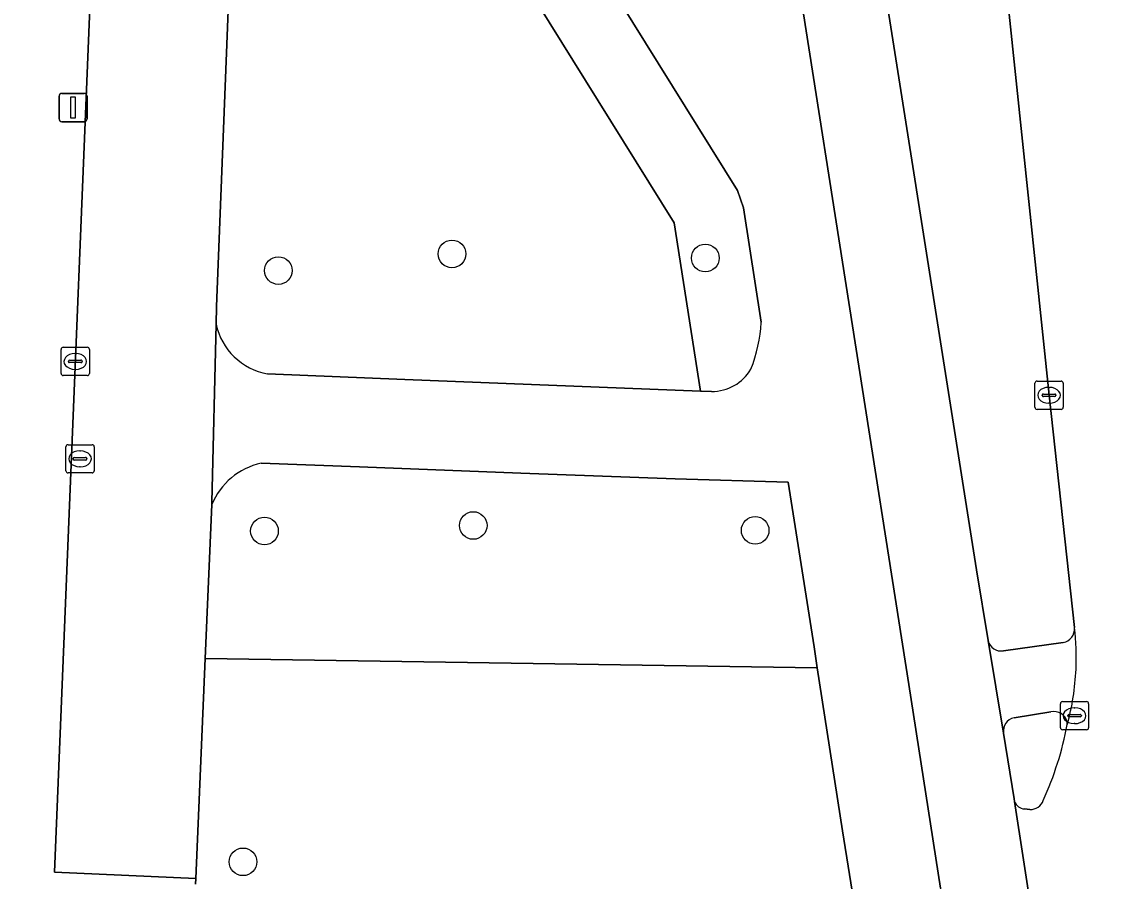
# Model space of a CAD drawing. Extents: x 160077 to 160948, y 386481 to 387498.
# Drawn here: x 160839.14 to 160877.32, y 386883.09 to 386913.54 of the extents above; entities that cross this region are included whole.
import ezdxf

# ---------------------------------------------------------------- set-up
doc = ezdxf.new("R2010")
doc.units = 0
for name, color, linetype in [('IMGEO_Berm_groen', 7, 'Continuous'), ('IMGEO_Boom', 7, 'Continuous'), ('IMGEO_Fietspad_gesloten', 7, 'Continuous'), ('IMGEO_Groenvoorziening', 7, 'Continuous'), ('IMGEO_Kolk', 7, 'Continuous'), ('IMGEO_Lichtmast', 7, 'Continuous'), ('IMGEO_Rijbaan_lokaal_gesloten', 7, 'Continuous'), ('IMGEO_Rijbaan_lokaal_open', 7, 'Continuous'), ('IMGEO_Rioolput', 7, 'Continuous'), ('IMGEO_Verkeerseiland_gesloten', 7, 'Continuous'), ('IMGEO_Voetpad_open', 7, 'Continuous')]:
    doc.layers.add(name, color=color, linetype=linetype)

msp = doc.modelspace()

# ---------------------------------------------------------------- linework, layer by layer
at = {"layer": 'IMGEO_Berm_groen'}
for points in [[(160876.403, 386892.082), (160875.504, 386900.308), (160873.619, 386918.307), (160871.552, 386938.155), (160870.506, 386948.376)], [(160868.668, 386921.202), (160872.932, 386894.13), (160873.343, 386891.623)], [(160873.89, 386891.258), (160876.002, 386891.548)]]:
    msp.add_lwpolyline(points, dxfattribs=at)
for centre, radius, start, end in [((160875.901, 386892.041), 0.504, 281.5599, 4.6316), ((160873.813, 386891.735), 0.483, 193.3935, 279.178)]:
    msp.add_arc(centre, radius, start, end, dxfattribs=at)
at = {"layer": 'IMGEO_Boom'}
for centre in [(160854.374, 386905.312), (160863.337, 386905.167), (160848.23, 386904.723), (160855.125, 386895.696), (160847.738, 386895.5), (160865.103, 386895.523), (160846.978, 386883.787)]:
    msp.add_circle(centre, 0.489, dxfattribs=at)
at = {"layer": 'IMGEO_Fietspad_gesloten'}
msp.add_lwpolyline([(160865.534, 386921.95), (160866.551, 386915.472), (160870.544, 386890.065), (160871.663, 386882.85), (160872.077, 386880.116), (160873.361, 386871.77), (160873.441, 386871.522), (160873.613, 386870.52), (160874.313, 386865.894), (160874.337, 386865.738), (160877.321, 386866.217), (160877.152, 386867.333), (160874.286, 386885.926), (160874.267, 386886.018), (160873.893, 386888.347), (160873.343, 386891.623), (160872.932, 386894.13), (160868.668, 386921.202)], dxfattribs=at)
at = {"layer": 'IMGEO_Groenvoorziening'}
for points in [[(160848.196, 386933.712), (160847.237, 386933.711), (160847.19, 386932.536), (160847.118, 386930.712), (160862.238, 386906.415), (160863.167, 386900.457), (160863.561, 386900.442)], [(160865.318, 386902.89), (160864.686, 386906.943), (160864.475, 386907.553), (160848.196, 386933.712)], [(160847.118, 386930.712), (160846.037, 386903.446), (160846.023, 386902.83)], [(160847.848, 386901.063), (160852.71, 386900.864), (160863.167, 386900.457), (160862.238, 386906.415), (160847.118, 386930.712)], [(160866.267, 386897.23), (160862.274, 386897.345), (160856.81, 386897.553), (160851.098, 386897.77), (160847.62, 386897.902)], [(160845.873, 386896.434), (160845.642, 386890.988), (160867.302, 386890.655), (160867.187, 386891.402), (160866.267, 386897.23)], [(160868.194, 386884.88), (160867.302, 386890.655), (160845.642, 386890.988), (160845.31, 386883.194), (160845.302, 386882.991)], [(160869.17, 386879.949), (160868.841, 386880.84), (160868.194, 386884.88)]]:
    msp.add_lwpolyline(points, dxfattribs=at)
for centre, radius, start, end in [((160848.253, 386903.307), 2.28, 192.0716, 259.7785), ((160859.884, 386903.218), 5.444, 338.6129, 356.5419), ((160863.568, 386902.049), 1.607, 269.737, 329.4776), ((160848.154, 386895.493), 2.468, 102.5007, 157.5798)]:
    msp.add_arc(centre, radius, start, end, dxfattribs=at)
at = {"layer": 'IMGEO_Kolk'}
for p, q in [((160840.542, 386901.079), (160840.542, 386901.931)), ((160840.617, 386902.005), (160841.469, 386902.005)), ((160841.543, 386901.931), (160841.543, 386901.079)), ((160840.801, 386901.499), (160840.801, 386901.511)), ((160841.239, 386901.462), (160840.841, 386901.462)), ((160840.844, 386901.548), (160841.242, 386901.548)), ((160841.03, 386901.785), (160841.055, 386901.785)), ((160841.285, 386901.511), (160841.285, 386901.499)), ((160841.053, 386901.225), (160841.028, 386901.225)), ((160841.469, 386901.005), (160840.617, 386901.005)), ((160875.003, 386899.882), (160875.003, 386900.734)), ((160875.078, 386900.808), (160875.93, 386900.808)), ((160876.004, 386900.734), (160876.004, 386899.882)), ((160875.262, 386900.302), (160875.262, 386900.314)), ((160875.7, 386900.265), (160875.302, 386900.265)), ((160875.305, 386900.351), (160875.703, 386900.351)), ((160875.491, 386900.588), (160875.516, 386900.588)), ((160875.746, 386900.314), (160875.746, 386900.302)), ((160875.514, 386900.028), (160875.489, 386900.028)), ((160875.93, 386899.808), (160875.078, 386899.808)), ((160875.903, 386888.535), (160875.903, 386889.387)), ((160875.978, 386889.461), (160876.83, 386889.461)), ((160876.391, 386889.241), (160876.416, 386889.241)), ((160876.904, 386889.387), (160876.904, 386888.535)), ((160876.162, 386888.955), (160876.162, 386888.967)), ((160876.6, 386888.918), (160876.202, 386888.918)), ((160876.205, 386889.004), (160876.603, 386889.004)), ((160876.646, 386888.967), (160876.646, 386888.955)), ((160876.83, 386888.461), (160875.978, 386888.461)), ((160876.414, 386888.681), (160876.389, 386888.681))]:
    msp.add_line(p, q, dxfattribs=at)
for points in [[(160840.542, 386901.079), (160840.542, 386901.931)], [(160840.617, 386902.005), (160841.469, 386902.005)], [(160841.543, 386901.931), (160841.543, 386901.079)], [(160841.469, 386901.005), (160840.617, 386901.005)], [(160875.003, 386899.882), (160875.003, 386900.734)], [(160875.078, 386900.808), (160875.93, 386900.808)], [(160876.004, 386900.734), (160876.004, 386899.882)], [(160875.93, 386899.808), (160875.078, 386899.808)], [(160875.903, 386888.535), (160875.903, 386889.387)], [(160875.978, 386889.461), (160876.83, 386889.461)], [(160876.904, 386889.387), (160876.904, 386888.535)], [(160876.83, 386888.461), (160875.978, 386888.461)]]:
    msp.add_lwpolyline(points, dxfattribs=at)
for centre, radius, start, end in [((160840.619, 386901.929), 0.0765, 91.552, 178.448), ((160840.619, 386901.929), 0.0765, 91.552, 178.448), ((160841.467, 386901.929), 0.0765, 1.552, 88.448), ((160841.467, 386901.929), 0.0765, 1.552, 88.448), ((160840.841, 386901.508), 0.0403, 85.8775, 175.7526), ((160840.838, 386901.498), 0.0366, 178.938, 274.7102), ((160841.242, 386901.505), 0.043, 264.8664, 352.4533), ((160841.246, 386901.51), 0.0386, 1.7309, 96.639), ((160840.619, 386901.081), 0.0765, 181.552, 268.448), ((160840.619, 386901.081), 0.0765, 181.552, 268.448), ((160841.467, 386901.081), 0.0765, 271.552, 358.448), ((160841.467, 386901.081), 0.0765, 271.552, 358.448), ((160875.08, 386900.732), 0.0765, 91.552, 178.448), ((160875.08, 386900.732), 0.0765, 91.552, 178.448), ((160875.928, 386900.732), 0.0765, 1.552, 88.448), ((160875.928, 386900.732), 0.0765, 1.552, 88.448), ((160875.302, 386900.311), 0.0403, 85.8775, 175.7526), ((160875.299, 386900.301), 0.0366, 178.938, 274.7102), ((160875.703, 386900.308), 0.043, 264.8664, 352.4533), ((160875.707, 386900.313), 0.0386, 1.7309, 96.639), ((160875.08, 386899.884), 0.0765, 181.552, 268.448), ((160875.08, 386899.884), 0.0765, 181.552, 268.448), ((160875.928, 386899.884), 0.0765, 271.552, 358.448), ((160875.928, 386899.884), 0.0765, 271.552, 358.448), ((160875.98, 386889.385), 0.0765, 91.552, 178.448), ((160875.98, 386889.385), 0.0765, 91.552, 178.448), ((160876.828, 386889.385), 0.0765, 1.552, 88.448), ((160876.828, 386889.385), 0.0765, 1.552, 88.448), ((160876.202, 386888.964), 0.0403, 85.8775, 175.7526), ((160876.199, 386888.954), 0.0366, 178.938, 274.7102), ((160876.603, 386888.961), 0.043, 264.8664, 352.4533), ((160876.607, 386888.966), 0.0386, 1.7309, 96.639), ((160875.98, 386888.537), 0.0765, 181.552, 268.448), ((160875.98, 386888.537), 0.0765, 181.552, 268.448), ((160876.828, 386888.537), 0.0765, 271.552, 358.448), ((160876.828, 386888.537), 0.0765, 271.552, 358.448)]:
    msp.add_arc(centre, radius, start, end, dxfattribs=at)
for centre, major_axis, ratio, start_param, end_param in [((160841.029, 386901.505), (-0.387, 0.002), 0.722429, 4.712389, 7.853982), ((160841.054, 386901.505), (-0.39, 0.002), 0.717154, 1.570796, 4.712389), ((160875.49, 386900.308), (-0.387, 0.002), 0.722429, 4.712389, 7.853982), ((160875.515, 386900.308), (-0.39, 0.002), 0.717154, 1.570796, 4.712389), ((160876.39, 386888.961), (-0.387, 0.002), 0.722429, 4.712389, 7.853982), ((160876.415, 386888.961), (-0.39, 0.002), 0.717154, 1.570796, 4.712389)]:
    msp.add_ellipse(centre, major_axis=major_axis, ratio=ratio, start_param=start_param, end_param=end_param, dxfattribs=at)
at = {"layer": 'IMGEO_Lichtmast'}
for p, q in [((160840.568, 386910.995), (160841.358, 386910.995)), ((160841.358, 386910.995), (160840.568, 386910.995)), ((160840.468, 386910.095), (160840.468, 386910.895)), ((160840.468, 386910.895), (160840.468, 386910.095)), ((160841.458, 386910.895), (160841.458, 386910.095)), ((160841.458, 386910.095), (160841.458, 386910.895)), ((160841.358, 386909.995), (160840.568, 386909.995)), ((160840.568, 386909.995), (160841.358, 386909.995))]:
    msp.add_line(p, q, dxfattribs=at)
msp.add_lwpolyline([(160840.888, 386910.87), (160841.038, 386910.87), (160841.038, 386910.12), (160840.888, 386910.12), (160840.888, 386910.87)], dxfattribs=at)
for centre, start, end in [((160840.568, 386910.895), 90, 180), ((160840.568, 386910.895), 90, 180), ((160841.358, 386910.895), 0, 90), ((160841.358, 386910.895), 360, 90), ((160840.568, 386910.095), 180, 270), ((160840.568, 386910.095), 180, 270), ((160841.358, 386910.095), 270, 0), ((160841.358, 386910.095), 270, 0)]:
    msp.add_arc(centre, 0.1, start, end, dxfattribs=at)
at = {"layer": 'IMGEO_Rijbaan_lokaal_gesloten'}
for points in [[(160841.78, 387131.053), (160843.086, 387122.722), (160843.685, 387118.823), (160843.908, 387117.2), (160844.419, 387114.082), (160845.352, 387108.157), (160845.972, 387104.074), (160845.987, 387103.977), (160850.246, 387076.971), (160853.596, 387055.675), (160856.762, 387035.598), (160870.506, 386948.376), (160871.552, 386938.155), (160873.619, 386918.307), (160875.504, 386900.308), (160876.403, 386892.082)], [(160874.286, 386885.926), (160877.152, 386867.333)], [(160874.828, 386885.641), (160874.634, 386885.661)]]:
    msp.add_lwpolyline(points, dxfattribs=at)
for centre, radius, start, end in [((160867.636, 386891.022), 8.831, 357.289, 6.8958), ((160867.576, 386891.001), 8.89, 344.6322, 357.4406), ((160864.739, 386890.793), 11.609, 335.4151, 349.3376), ((160874.654, 386886.048), 0.388, 198.379, 267.0429), ((160874.856, 386886.102), 0.462, 266.5606, 342.498)]:
    msp.add_arc(centre, radius, start, end, dxfattribs=at)
at = {"layer": 'IMGEO_Rijbaan_lokaal_open'}
msp.add_lwpolyline([(160842.021, 386925.282), (160840.302, 386883.421), (160845.31, 386883.194), (160845.642, 386890.988), (160845.873, 386896.434), (160845.877, 386896.524), (160846.023, 386902.83), (160846.037, 386903.446), (160847.118, 386930.712)], dxfattribs=at)
at = {"layer": 'IMGEO_Rioolput'}
for p, q in [((160840.71, 386897.631), (160840.71, 386898.483)), ((160840.785, 386898.557), (160841.637, 386898.557)), ((160841.711, 386898.483), (160841.711, 386897.631)), ((160840.969, 386898.051), (160840.969, 386898.063)), ((160841.407, 386898.014), (160841.009, 386898.014)), ((160841.012, 386898.1), (160841.41, 386898.1)), ((160841.198, 386898.337), (160841.223, 386898.337)), ((160841.453, 386898.063), (160841.453, 386898.051)), ((160841.221, 386897.777), (160841.196, 386897.777)), ((160841.637, 386897.557), (160840.785, 386897.557))]:
    msp.add_line(p, q, dxfattribs=at)
for points in [[(160840.71, 386897.631), (160840.71, 386898.483)], [(160840.785, 386898.557), (160841.637, 386898.557)], [(160841.711, 386898.483), (160841.711, 386897.631)], [(160841.637, 386897.557), (160840.785, 386897.557)]]:
    msp.add_lwpolyline(points, dxfattribs=at)
for centre, radius, start, end in [((160840.787, 386898.481), 0.0765, 91.552, 178.448), ((160840.787, 386898.481), 0.0765, 91.552, 178.448), ((160841.635, 386898.481), 0.0765, 1.552, 88.448), ((160841.635, 386898.481), 0.0765, 1.552, 88.448), ((160841.009, 386898.06), 0.0403, 85.8775, 175.7526), ((160841.006, 386898.05), 0.0366, 178.938, 274.7102), ((160841.41, 386898.057), 0.043, 264.8664, 352.4533), ((160841.414, 386898.062), 0.0386, 1.7309, 96.639), ((160840.787, 386897.633), 0.0765, 181.552, 268.448), ((160840.787, 386897.633), 0.0765, 181.552, 268.448), ((160841.635, 386897.633), 0.0765, 271.552, 358.448), ((160841.635, 386897.633), 0.0765, 271.552, 358.448)]:
    msp.add_arc(centre, radius, start, end, dxfattribs=at)
for centre, major_axis, ratio, start_param, end_param in [((160841.197, 386898.057), (-0.387, 0.002), 0.722429, 4.712389, 7.853982), ((160841.222, 386898.057), (-0.39, 0.002), 0.717154, 1.570796, 4.712389)]:
    msp.add_ellipse(centre, major_axis=major_axis, ratio=ratio, start_param=start_param, end_param=end_param, dxfattribs=at)
at = {"layer": 'IMGEO_Verkeerseiland_gesloten'}
for points in [[(160875.571, 386889.099), (160874.263, 386888.89)], [(160876.148, 386888.645), (160876.143, 386888.749)], [(160873.893, 386888.347), (160874.267, 386886.018), (160874.286, 386885.926)], [(160874.634, 386885.661), (160874.828, 386885.641)]]:
    msp.add_lwpolyline(points, dxfattribs=at)
for centre, radius, start, end in [((160874.366, 386888.422), 0.479, 102.3905, 189.0685), ((160875.671, 386888.62), 0.489, 15.2719, 101.8042), ((160864.739, 386890.793), 11.609, 335.4151, 349.3376), ((160874.654, 386886.048), 0.388, 198.379, 267.0429), ((160874.856, 386886.102), 0.462, 266.5606, 342.498)]:
    msp.add_arc(centre, radius, start, end, dxfattribs=at)
at = {"layer": 'IMGEO_Voetpad_open'}
for points in [[(160842.271, 387067.986), (160842.714, 387061.887), (160843.094, 387054.688), (160843.46, 387045.494), (160843.795, 387045.48), (160843.721, 387043.684), (160841.916, 387000), (160840.851, 386974.216), (160839.232, 386935.044), (160839.142, 386932.854), (160847.19, 386932.536), (160847.237, 386933.711), (160848.196, 386933.712), (160864.475, 386907.553), (160864.686, 386906.943), (160865.318, 386902.89)], [(160845.302, 386882.991), (160845.31, 386883.194), (160840.302, 386883.421), (160842.021, 386925.282)], [(160871.663, 386882.85), (160870.544, 386890.065), (160866.551, 386915.472), (160866.335, 386915.256), (160865.473, 386914.391)], [(160846.023, 386902.83), (160845.877, 386896.524), (160845.873, 386896.434)], [(160863.561, 386900.442), (160863.167, 386900.457), (160852.71, 386900.864), (160847.848, 386901.063)], [(160847.62, 386897.902), (160851.098, 386897.77), (160856.81, 386897.553), (160862.274, 386897.345), (160866.267, 386897.23), (160867.187, 386891.402), (160867.302, 386890.655), (160868.194, 386884.88), (160868.841, 386880.84), (160869.17, 386879.949)], [(160873.343, 386891.623), (160873.893, 386888.347)], [(160876.002, 386891.548), (160873.89, 386891.258)], [(160874.263, 386888.89), (160875.571, 386889.099)], [(160876.143, 386888.749), (160876.148, 386888.645)]]:
    msp.add_lwpolyline(points, dxfattribs=at)
for centre, radius, start, end in [((160848.253, 386903.307), 2.28, 192.0716, 259.7785), ((160859.884, 386903.218), 5.444, 338.6129, 356.5419), ((160863.568, 386902.049), 1.607, 269.737, 329.4776), ((160848.154, 386895.493), 2.468, 102.5007, 157.5798), ((160875.901, 386892.041), 0.504, 281.5599, 4.6316), ((160867.636, 386891.022), 8.831, 357.289, 6.8958), ((160873.813, 386891.735), 0.483, 193.3935, 279.178), ((160867.576, 386891.001), 8.89, 344.6322, 357.4406), ((160874.366, 386888.422), 0.479, 102.3905, 189.0685), ((160875.671, 386888.62), 0.489, 15.2719, 101.8042)]:
    msp.add_arc(centre, radius, start, end, dxfattribs=at)

doc.saveas('drawing.dxf')
